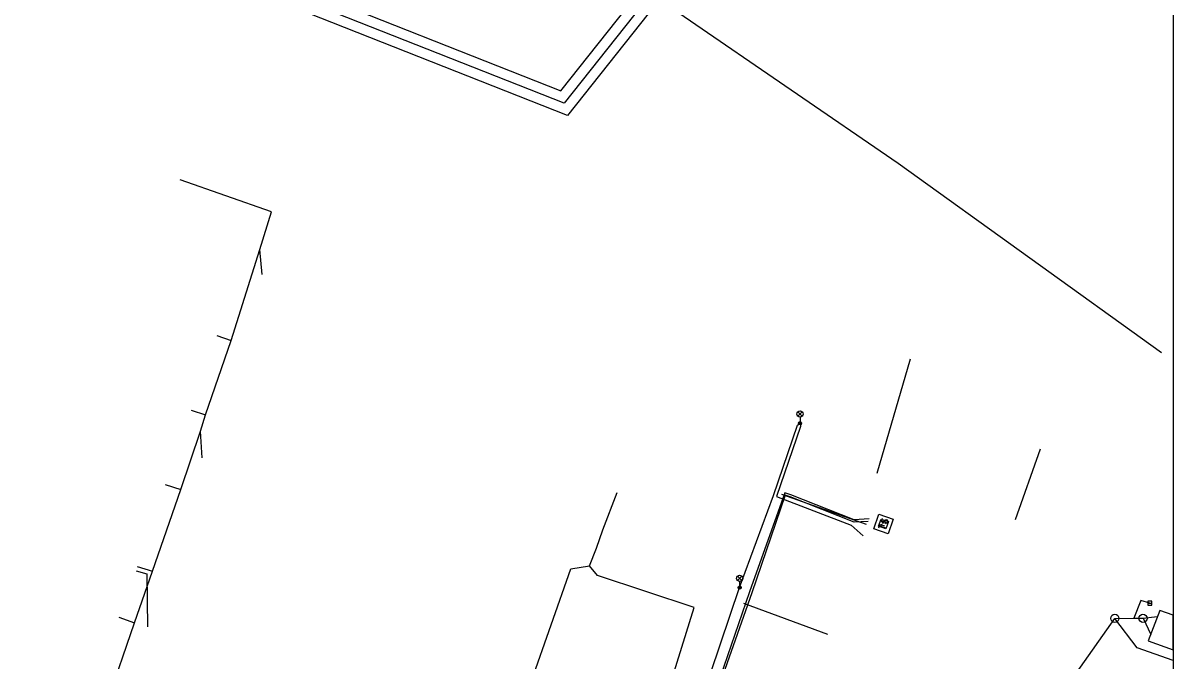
# Model space of a CAD drawing. Extents: x -596024 to -594475, y -1163820 to -1161957.
# Drawn here: x -594616.3 to -594475.5, y -1162213 to -1162134.9 of the extents above; entities that cross this region are included whole.
import ezdxf

# ---------------------------------------------------------------- set-up
doc = ezdxf.new("R2010")
doc.units = 0
for name, color, linetype in [('25', 7, 'Continuous'), ('Vrstva 1', 7, 'Continuous'), ('Vrstva 22', 7, 'Continuous'), ('Vrstva 29', 7, 'Continuous'), ('Vrstva 3', 7, 'Continuous'), ('Vrstva 30', 7, 'Continuous'), ('Vrstva 43', 7, 'Continuous'), ('Vrstva 44', 7, 'Continuous'), ('Vrstva 45', 7, 'Continuous'), ('Vrstva 5', 7, 'Continuous'), ('Vrstva 55', 7, 'Continuous'), ('Vrstva 56', 7, 'Continuous'), ('Vrstva 63', 7, 'Continuous')]:
    doc.layers.add(name, color=color, linetype=linetype)

# ---------------------------------------------------------------- blocks, each defined once
blk = doc.blocks.new('NN640')
at = {"layer": '25'}
for points in [[(-1.89, 1.889), (1.889, 1.889)], [(-1.89, -1.89), (-1.89, 1.889)], [(-1.26, 0.787), (-0.221, 0.787)], [(-0.725, 0.787), (-0.725, -0.788)], [(1.197, 0.661), (0.945, 0.787), (0.661, 0.787), (0.409, 0.661), (0.283, 0.472), (0.283, 0.409), (0.409, 0.22), (1.133, -0.158), (1.259, -0.316), (1.259, -0.473), (1.133, -0.662), (0.913, -0.788), (0.629, -0.788), (0.503, -0.725), (0.283, -0.599)], [(1.889, 1.889), (1.889, -1.89)], [(1.889, -1.89), (-1.89, -1.89)]]:
    blk.add_lwpolyline(points, dxfattribs=at)
blk = doc.blocks.new('VN640')
at = {"layer": '25'}
for points in [[(-1.89, 1.889), (1.889, 1.889)], [(-1.89, -1.89), (-1.89, 1.889)], [(-1.26, 0.787), (-0.221, 0.787)], [(-0.725, 0.787), (-0.725, -0.788)], [(1.197, 0.661), (0.945, 0.787), (0.661, 0.787), (0.409, 0.661), (0.283, 0.472), (0.283, 0.409), (0.409, 0.22), (1.133, -0.158), (1.259, -0.316), (1.259, -0.473), (1.133, -0.662), (0.913, -0.788), (0.629, -0.788), (0.503, -0.725), (0.283, -0.599)], [(1.889, 1.889), (1.889, -1.89)], [(1.889, -1.89), (-1.89, -1.89)]]:
    blk.add_lwpolyline(points, dxfattribs=at)

msp = doc.modelspace()

# ---------------------------------------------------------------- linework, layer by layer
at = {"layer": 'Vrstva 1'}
for p, q in [((-594585.882, -1162158.034), (-594597.092, -1162154.112)), ((-594587.033, -1162165.706), (-594587.329, -1162162.627)), ((-594592.589, -1162173.167), (-594590.844, -1162173.791)), ((-594593.981, -1162182.896), (-594590.844, -1162173.791)), ((-594511.702, -1162190.017), (-594507.637, -1162176.017)), ((-594595.731, -1162182.333), (-594593.981, -1162182.896)), ((-594594.364, -1162188.168), (-594594.596, -1162184.908)), ((-594494.75, -1162195.71), (-594491.685, -1162187.07)), ((-594598.896, -1162191.411), (-594597.007, -1162192.047)), ((-594545.294, -1162196.962), (-594543.542, -1162192.403)), ((-594512.993, -1162196.299), (-594523.362, -1162192.653)), ((-594546.101, -1162199.198), (-594545.294, -1162196.962)), ((-594546.92, -1162201.39), (-594546.101, -1162199.198)), ((-594602.322, -1162201.472), (-594600.467, -1162202.039)), ((-594537.929, -1162218.649), (-594534.134, -1162206.495)), ((-594517.746, -1162209.805), (-594528.034, -1162205.985)), ((-594604.591, -1162207.647), (-594602.649, -1162208.346)), ((-594479.15, -1162207.8), (-594477.363, -1162207.566)), ((-594479.144, -1162207.8), (-594478.191, -1162209.775))]:
    msp.add_line(p, q, dxfattribs=at)
for points in [[(-594590.844, -1162173.791), (-594587.329, -1162162.627), (-594585.882, -1162158.034)], [(-594597.007, -1162192.047), (-594594.596, -1162184.908), (-594593.981, -1162182.896)], [(-594605.983, -1162217.983), (-594602.649, -1162208.346), (-594600.467, -1162202.039), (-594597.007, -1162192.047)], [(-594554.059, -1162215.441), (-594549.224, -1162201.751), (-594546.92, -1162201.39)], [(-594534.134, -1162206.495), (-594545.971, -1162202.565), (-594546.92, -1162201.39)], [(-594478.314, -1162205.96), (-594479.39, -1162205.63), (-594480.251, -1162207.803)], [(-594491.18, -1162226), (-594488.922, -1162219.213), (-594487.299, -1162214.469), (-594482.584, -1162207.81)], [(-594482.584, -1162207.81), (-594480.251, -1162207.803), (-594479.15, -1162207.8)], [(-594475.47, -1162212.958), (-594479.84, -1162211.4), (-594482.584, -1162207.81)]]:
    msp.add_lwpolyline(points, dxfattribs=at)
at = {"layer": 'Vrstva 22'}
msp.add_lwpolyline([(-594476.87, -1162175.29), (-594509.12, -1162152.12), (-594535.35, -1162134.16), (-594570.58, -1162110.16), (-594582.03, -1162103.66), (-594592.86, -1162096.04), (-594593.83, -1162095.56), (-594609.83, -1162088.03), (-594610.25, -1162087.87), (-594659.88, -1162068.49), (-594665.28, -1162066.38), (-594698.94, -1162053.42), (-594746.09, -1162031.77), (-594763.28, -1162023.08), (-594810.88, -1161999.03), (-594853.79, -1161974.89), (-594885.054, -1161956.88)], dxfattribs=at)
at = {"layer": 'Vrstva 29'}
msp.add_lwpolyline([(-594527.721, -1162116.547), (-594550.035, -1162144.733), (-594618.49, -1162117.698), (-594660.636, -1162221.142), (-594706.437, -1162202.481)], dxfattribs=at)
at = {"layer": 'Vrstva 3'}
msp.add_line((-594478.57, -1162205.96), (-594478.07, -1162205.96), dxfattribs=at)
for points in [[(-594478.57, -1162206.21), (-594478.07, -1162206.21), (-594478.07, -1162205.71), (-594478.57, -1162205.71)], [(-594475.47, -1162211.68), (-594475.47, -1162207.424), (-594477.09, -1162206.836), (-594478.493, -1162210.582)]]:
    msp.add_lwpolyline(points, close=True, dxfattribs=at)
for centre in [(-594482.59, -1162207.81), (-594479.15, -1162207.8)]:
    msp.add_circle(centre, 0.5, dxfattribs=at)
at = {"layer": 'Vrstva 30'}
for points in [[(-594706.74, -1162201.008), (-594661.322, -1162219.513), (-594619.181, -1162116.081), (-594550.439, -1162143.229), (-594528.701, -1162115.771)], [(-594526.741, -1162117.323), (-594549.631, -1162146.237), (-594617.799, -1162119.315), (-594659.95, -1162222.771), (-594706.133, -1162203.955)]]:
    msp.add_lwpolyline(points, dxfattribs=at)
at = {"layer": 'Vrstva 44'}
for points in [[(-594512.676, -1162195.64), (-594514.51, -1162195.747), (-594522.286, -1162192.702), (-594523.033, -1162192.434), (-594527.343, -1162204.552), (-594534.545, -1162225.471), (-594541.512, -1162246.962), (-594541.743, -1162251.284), (-594543.574, -1162255.306), (-594545.287, -1162259.993), (-594546.178, -1162259.803)], [(-594512.801, -1162195.954), (-594514.527, -1162196.048), (-594522.374, -1162192.941), (-594522.974, -1162192.706), (-594527.049, -1162204.679), (-594534.416, -1162225.552), (-594541.252, -1162247.043), (-594541.504, -1162251.372), (-594543.274, -1162255.262), (-594544.941, -1162260.169), (-594543.953, -1162260.839)]]:
    msp.add_lwpolyline(points, dxfattribs=at)
at = {"layer": 'Vrstva 5'}
msp.add_lwpolyline([(-594602.452, -1162201.974), (-594601.173, -1162202.358), (-594601.088, -1162208.836)], dxfattribs=at)
at = {"layer": 'Vrstva 55'}
msp.add_lwpolyline([(-594529.03, -1162284.021), (-594530.539, -1162283.391), (-594544.293, -1162277.966), (-594544.668, -1162277.776), (-594540.531, -1162267.865), (-594538.82, -1162268.82), (-594540.269, -1162267.394), (-594540.89, -1162254.694), (-594541.84, -1162249.125), (-594542.303, -1162246.778), (-594535.629, -1162224.968), (-594528.547, -1162204.04), (-594524.394, -1162192.752), (-594521.451, -1162184.153), (-594521.156, -1162183.919), (-594521.086, -1162184.335), (-594524.016, -1162192.882), (-594514.896, -1162196.405), (-594513.408, -1162197.696)], dxfattribs=at)
at = {"layer": 'Vrstva 56'}
for p, q in [((-594521.421, -1162183.059), (-594520.891, -1162182.529)), ((-594521.421, -1162182.529), (-594520.891, -1162183.059)), ((-594521.156, -1162183.169), (-594521.156, -1162183.919)), ((-594528.812, -1162203.18), (-594528.282, -1162202.65)), ((-594528.812, -1162202.65), (-594528.282, -1162203.18)), ((-594528.547, -1162203.29), (-594528.547, -1162204.04))]:
    msp.add_line(p, q, dxfattribs=at)
for centre, radius in [((-594521.156, -1162182.794), 0.375), ((-594521.156, -1162183.919), 0.2), ((-594521.156, -1162183.919), 0.145), ((-594521.156, -1162183.919), 0.0876), ((-594528.547, -1162202.915), 0.375), ((-594528.547, -1162204.04), 0.2), ((-594528.547, -1162204.04), 0.145), ((-594528.547, -1162204.04), 0.0876)]:
    msp.add_circle(centre, radius, dxfattribs=at)
at = {"layer": 'Vrstva 63'}
msp.add_lwpolyline([(-594475.47, -1163820.23), (-596024.42, -1163820.23), (-596024.42, -1161956.88), (-594475.47, -1161956.88)], close=True, dxfattribs=at)

# ---------------------------------------------------------------- block references
at = {"layer": 'Vrstva 43', "xscale": 0.5, "yscale": 0.5, "rotation": 71}
msp.add_blockref('NN640', (-594510.927, -1162196.246), dxfattribs=at)
at = {"layer": 'Vrstva 45', "xscale": 0.25000000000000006, "yscale": 0.25000000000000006, "rotation": 71}
msp.add_blockref('VN640', (-594510.927, -1162196.246), dxfattribs=at)

doc.saveas('drawing.dxf')
